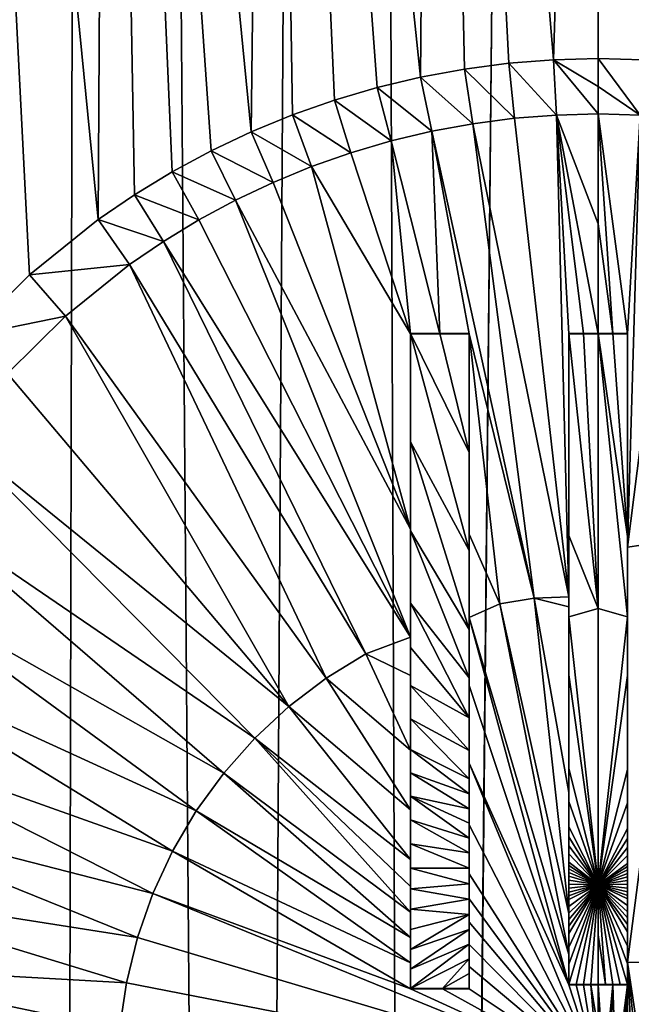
# Model space of a CAD drawing. Header units: metres. Extents: x -24 to 72, y -247 to 22.
# Tile 322 of 573: x -2.96 to 0.17, y -163.87 to -158.83. Entities that reach past the tile are written whole.
import ezdxf

# ---------------------------------------------------------------- set-up
doc = ezdxf.new("R2010")
doc.units = ezdxf.units.M
doc.layers.add('solid_509589_MEDIA_SW0001', color=7, linetype='CONTINUOUS')

msp = doc.modelspace()

# ---------------------------------------------------------------- linework, layer by layer
at = {"layer": 'solid_509589_MEDIA_SW0001'}
for points in [[(-3.724119, -196.808136, 278.305603), (-3.858824, -103.109459, 276.696533), (-2.562704, -103.113213, 276.481201)], [(-2.778035, -196.665543, 278.143921), (-3.724119, -196.808136, 278.305603), (-2.562704, -103.113213, 276.481201)], [(-1.8411, -196.565323, 278.030151), (-2.778035, -196.665543, 278.143921), (-2.562704, -103.113213, 276.481201)], [(-1.8411, -196.565323, 278.030151), (-2.562704, -103.113213, 276.481201), (-1.273931, -103.115448, 276.353119)], [(-0.914482, -196.50621, 277.96283), (-1.8411, -196.565323, 278.030151), (-1.273931, -103.115448, 276.353119)], [(-0.914482, -196.50621, 277.96283), (-1.273931, -103.115448, 276.353119), (0.000003, -103.116188, 276.310883)], [(-0.914482, -196.50621, 277.96283), (0.000003, -103.116188, 276.310883), (0.000003, -103.316154, 276.314362)], [(0.000003, -195.803818, 277.928741), (0.000003, -103.316154, 276.314362), (1.273439, -103.115448, 276.353088)], [(0.000004, -196.487045, 277.940674), (0.000003, -195.803818, 277.928741), (1.273439, -103.115448, 276.353088)], [(0.915195, -196.506195, 277.96286), (0.000004, -196.487045, 277.940674), (1.273439, -103.115448, 276.353088)], [(-0.914482, -196.50621, 277.96283), (0.000003, -103.316154, 276.314362), (0.000003, -195.803818, 277.928741)], [(-0.228214, -159.037186, 308.640717), (0.000294, -151.561646, 308.510223), (-0.845528, -151.598557, 308.51062)], [(-0.228214, -159.037186, 308.640717), (0.000518, -159.031204, 308.640625), (0.000294, -151.561646, 308.510223)], [(0.684456, -159.084671, 308.641205), (0.846246, -151.598541, 308.510376), (0.000294, -151.561646, 308.510223)], [(0.45728, -159.055008, 308.640839), (0.684456, -159.084671, 308.641205), (0.000294, -151.561646, 308.510223)], [(0.22918, -159.037186, 308.640656), (0.45728, -159.055008, 308.640839), (0.000294, -151.561646, 308.510223)], [(0.000518, -159.031204, 308.640625), (0.22918, -159.037186, 308.640656), (0.000294, -151.561646, 308.510223)], [(-0.908461, -159.126022, 308.641968), (-0.845528, -151.598557, 308.51062), (-1.684967, -151.709106, 308.511597)], [(-0.908461, -159.126022, 308.641968), (-0.683531, -159.084671, 308.641418), (-0.845528, -151.598557, 308.51062)], [(-0.456351, -159.055023, 308.640991), (-0.228214, -159.037186, 308.640717), (-0.845528, -151.598557, 308.51062)], [(-0.683531, -159.084671, 308.641418), (-0.456351, -159.055023, 308.640991), (-0.845528, -151.598557, 308.51062)], [(-1.774263, -159.40506, 308.645782), (-1.684967, -151.709106, 308.511597), (-2.511568, -151.892334, 308.513092)], [(-1.774263, -159.40506, 308.645782), (-1.564043, -159.318665, 308.644592), (-1.684967, -151.709106, 308.511597)], [(-1.130481, -159.178879, 308.6427), (-0.908461, -159.126022, 308.641968), (-1.684967, -151.709106, 308.511597)], [(-1.349167, -159.243164, 308.643585), (-1.130481, -159.178879, 308.6427), (-1.684967, -151.709106, 308.511597)], [(-1.564043, -159.318665, 308.644592), (-1.349167, -159.243164, 308.643585), (-1.684967, -151.709106, 308.511597)], [(-2.55862, -159.854279, 308.651978), (-2.511568, -151.892334, 308.513092), (-3.319094, -152.146973, 308.515228)], [(-2.55862, -159.854279, 308.651978), (-2.372191, -159.727158, 308.650208), (-2.511568, -151.892334, 308.513092)], [(-1.979393, -159.502136, 308.647095), (-1.774263, -159.40506, 308.645782), (-2.511568, -151.892334, 308.513092)], [(-2.178966, -159.609665, 308.64856), (-1.979393, -159.502136, 308.647095), (-2.511568, -151.892334, 308.513092)], [(-2.372191, -159.727158, 308.650208), (-2.178966, -159.609665, 308.64856), (-2.511568, -151.892334, 308.513092)], [(-2.90876, -160.13559, 308.655945), (-2.55862, -159.854279, 308.651978), (-3.319094, -152.146973, 308.515228)], [(-3.226244, -160.450577, 308.660461), (-2.90876, -160.13559, 308.655945), (-3.319094, -152.146973, 308.515228)], [(-0.213673, -159.319611, 308.659058), (-0.228214, -159.037186, 308.640717), (-0.456351, -159.055023, 308.640991)], [(0.000518, -159.172836, 308.646423), (0.000518, -159.031204, 308.640625), (-0.228214, -159.037186, 308.640717)], [(0.000519, -159.314041, 308.658936), (0.000518, -159.172836, 308.646423), (-0.228214, -159.037186, 308.640717)], [(-0.213673, -159.319611, 308.659058), (0.000519, -159.314041, 308.658936), (-0.228214, -159.037186, 308.640717)], [(0.214883, -159.319626, 308.658997), (0.22918, -159.037186, 308.640656), (0.000518, -159.031204, 308.640625)], [(0.214883, -159.319626, 308.658997), (0.000518, -159.031204, 308.640625), (0.000518, -159.172836, 308.646423)], [(-0.640492, -159.364044, 308.659698), (-0.683531, -159.084671, 308.641418), (-0.908461, -159.126022, 308.641968)], [(-0.427578, -159.336288, 308.659302), (-0.456351, -159.055023, 308.640991), (-0.683531, -159.084671, 308.641418)], [(-0.640492, -159.364044, 308.659698), (-0.427578, -159.336288, 308.659302), (-0.683531, -159.084671, 308.641418)], [(-0.427578, -159.336288, 308.659302), (-0.213673, -159.319611, 308.659058), (-0.456351, -159.055023, 308.640991)], [(-0.851371, -159.402725, 308.660217), (-0.908461, -159.126022, 308.641968), (-1.130481, -159.178879, 308.6427)], [(-0.851371, -159.402725, 308.660217), (-0.640492, -159.364044, 308.659698), (-0.908461, -159.126022, 308.641968)], [(-1.05964, -159.45224, 308.660889), (-1.130481, -159.178879, 308.6427), (-1.349167, -159.243164, 308.643585)], [(-1.05964, -159.45224, 308.660889), (-0.851371, -159.402725, 308.660217), (-1.130481, -159.178879, 308.6427)], [(0.214883, -159.319626, 308.658997), (0.000518, -159.172836, 308.646423), (0.000519, -159.314041, 308.658936)], [(-1.26469, -159.512436, 308.661713), (-1.349167, -159.243164, 308.643585), (-1.564043, -159.318665, 308.644592)], [(-1.26469, -159.512436, 308.661713), (-1.05964, -159.45224, 308.660889), (-1.349167, -159.243164, 308.643585)], [(-1.466086, -159.583084, 308.662659), (-1.564043, -159.318665, 308.644592), (-1.774263, -159.40506, 308.645782)], [(-1.466086, -159.583084, 308.662659), (-1.26469, -159.512436, 308.661713), (-1.564043, -159.318665, 308.644592)], [(-0.149466, -161.781631, 308.862366), (-0.427578, -159.336288, 308.659302), (-0.640492, -159.364044, 308.659698)], [(-0.149466, -161.781631, 308.862366), (-0.213673, -159.319611, 308.659058), (-0.427578, -159.336288, 308.659302)], [(0.000525, -159.875854, 308.718262), (0.000519, -159.314041, 308.658936), (-0.213673, -159.319611, 308.659058)], [(0.000525, -159.875854, 308.718262), (-0.213673, -159.319611, 308.659058), (0.000529, -160.438431, 308.769989)], [(-0.074479, -160.438431, 308.769928), (0.000529, -160.438431, 308.769989), (-0.213673, -159.319611, 308.659058)], [(-0.149471, -160.438431, 308.769745), (-0.074479, -160.438431, 308.769928), (-0.213673, -159.319611, 308.659058)], [(-0.149466, -161.781631, 308.862366), (-0.149471, -160.438431, 308.769745), (-0.213673, -159.319611, 308.659058)], [(0.150529, -160.438431, 308.769714), (0.214883, -159.319626, 308.658997), (0.000519, -159.314041, 308.658936)], [(0.075533, -160.438431, 308.769928), (0.150529, -160.438431, 308.769714), (0.000519, -159.314041, 308.658936)], [(0.000525, -159.875854, 308.718262), (0.075533, -160.438431, 308.769928), (0.000519, -159.314041, 308.658936)], [(0.150529, -160.438431, 308.769714), (0.150534, -161.528992, 308.848267), (0.214883, -159.319626, 308.658997)], [(0.150534, -161.528992, 308.848267), (0.428999, -159.336334, 308.65918), (0.214883, -159.319626, 308.658997)], [(0.429945, -161.488388, 308.843811), (0.428999, -159.336334, 308.65918), (0.150534, -161.528992, 308.848267)], [(-0.327725, -161.788361, 308.861725), (-0.640492, -159.364044, 308.659698), (-0.851371, -159.402725, 308.660217)], [(-0.327725, -161.788361, 308.861725), (-0.149466, -161.781631, 308.862366), (-0.640492, -159.364044, 308.659698)], [(-1.663178, -159.663971, 308.663757), (-1.774263, -159.40506, 308.645782), (-1.979393, -159.502136, 308.647095)], [(-1.663178, -159.663971, 308.663757), (-1.466086, -159.583084, 308.662659), (-1.774263, -159.40506, 308.645782)], [(-0.809671, -160.438553, 308.762268), (-0.851371, -159.402725, 308.660217), (-1.05964, -159.45224, 308.660889)], [(-0.659472, -160.438507, 308.764893), (-0.327725, -161.788361, 308.861725), (-0.851371, -159.402725, 308.660217)], [(-0.809671, -160.438553, 308.762268), (-0.659472, -160.438507, 308.764893), (-0.851371, -159.402725, 308.660217)], [(-0.959473, -160.438614, 308.759094), (-1.05964, -159.45224, 308.660889), (-1.26469, -159.512436, 308.661713)], [(-0.959473, -160.438614, 308.759094), (-0.809671, -160.438553, 308.762268), (-1.05964, -159.45224, 308.660889)], [(-1.855361, -159.754807, 308.665009), (-1.979393, -159.502136, 308.647095), (-2.178966, -159.609665, 308.64856)], [(-1.855361, -159.754807, 308.665009), (-1.663178, -159.663971, 308.663757), (-1.979393, -159.502136, 308.647095)], [(-0.959473, -160.438614, 308.759094), (-1.26469, -159.512436, 308.661713), (-1.466086, -159.583084, 308.662659)], [(-0.959468, -161.435837, 308.832031), (-1.466086, -159.583084, 308.662659), (-1.663178, -159.663971, 308.663757)], [(-0.959468, -161.435837, 308.832031), (-0.959473, -160.438614, 308.759094), (-1.466086, -159.583084, 308.662659)], [(-2.042246, -159.855377, 308.666382), (-2.178966, -159.609665, 308.64856), (-2.372191, -159.727158, 308.650208)], [(-2.042246, -159.855377, 308.666382), (-1.855361, -159.754807, 308.665009), (-2.178966, -159.609665, 308.64856)], [(-0.959468, -161.435837, 308.832031), (-1.663178, -159.663971, 308.663757), (-1.855361, -159.754807, 308.665009)], [(-2.223205, -159.965271, 308.667908), (-2.372191, -159.727158, 308.650208), (-2.55862, -159.854279, 308.651978)], [(-2.223205, -159.965271, 308.667908), (-2.042246, -159.855377, 308.666382), (-2.372191, -159.727158, 308.650208)], [(-0.959467, -161.988342, 308.862152), (-1.855361, -159.754807, 308.665009), (-2.042246, -159.855377, 308.666382)], [(-0.959467, -161.988342, 308.862152), (-0.959468, -161.435837, 308.832031), (-1.855361, -159.754807, 308.665009)], [(-2.39765, -160.084076, 308.669556), (-2.55862, -159.854279, 308.651978), (-2.90876, -160.13559, 308.655945)], [(-2.39765, -160.084076, 308.669556), (-2.223205, -159.965271, 308.667908), (-2.55862, -159.854279, 308.651978)], [(-0.959467, -161.988342, 308.862152), (-2.042246, -159.855377, 308.666382), (-2.223205, -159.965271, 308.667908)], [(0.000525, -159.875854, 308.718262), (0.000529, -160.438431, 308.769989), (0.075533, -160.438431, 308.769928)], [(-1.189189, -162.073227, 308.860229), (-2.223205, -159.965271, 308.667908), (-2.39765, -160.084076, 308.669556)], [(-1.189189, -162.073227, 308.860229), (-0.959467, -161.988342, 308.862152), (-2.223205, -159.965271, 308.667908)], [(-2.72529, -160.34697, 308.673248), (-2.39765, -160.084076, 308.669556), (-2.90876, -160.13559, 308.655945)], [(-1.392196, -162.198639, 308.859528), (-2.39765, -160.084076, 308.669556), (-2.72529, -160.34697, 308.673248)], [(-1.392196, -162.198639, 308.859528), (-1.189189, -162.073227, 308.860229), (-2.39765, -160.084076, 308.669556)], [(-2.72529, -160.34697, 308.673248), (-2.90876, -160.13559, 308.655945), (-3.226244, -160.450577, 308.660461)], [(-3.022101, -160.641083, 308.67749), (-2.72529, -160.34697, 308.673248), (-3.226244, -160.450577, 308.660461)], [(-1.582095, -162.34314, 308.858734), (-2.72529, -160.34697, 308.673248), (-3.022101, -160.641083, 308.67749)], [(-1.582095, -162.34314, 308.858734), (-1.392196, -162.198639, 308.859528), (-2.72529, -160.34697, 308.673248)], [(-0.809644, -160.436813, 308.862488), (-0.809671, -160.438553, 308.762268), (-0.959473, -160.438614, 308.759094)], [(-0.809644, -160.436813, 308.862488), (-0.959473, -160.438614, 308.759094), (-0.959457, -160.436859, 308.859344)], [(-0.959457, -160.436859, 308.859344), (-0.959473, -160.438614, 308.759094), (-0.959468, -161.435837, 308.832031)], [(-0.959457, -160.436859, 308.859344), (-0.959468, -161.435837, 308.832031), (-0.959454, -160.989853, 308.902649)], [(-0.659453, -161.045105, 308.912354), (-0.809644, -160.436813, 308.862488), (-0.959457, -160.436859, 308.859344)], [(-0.659451, -161.545517, 308.94455), (-0.959457, -160.436859, 308.859344), (-0.959454, -160.989853, 308.902649)], [(-0.659451, -161.545517, 308.94455), (-0.659453, -161.045105, 308.912354), (-0.959457, -160.436859, 308.859344)], [(-0.659456, -160.436768, 308.865112), (-0.659472, -160.438507, 308.764893), (-0.809671, -160.438553, 308.762268)], [(-0.659456, -160.436768, 308.865112), (-0.809671, -160.438553, 308.762268), (-0.809644, -160.436813, 308.862488)], [(-0.659453, -161.045105, 308.912354), (-0.659456, -160.436768, 308.865112), (-0.809644, -160.436813, 308.862488)], [(-0.659453, -161.045105, 308.912354), (-0.659472, -160.438507, 308.764893), (-0.659456, -160.436768, 308.865112)], [(-0.659472, -160.438507, 308.764893), (-0.502906, -161.818436, 308.861572), (-0.327725, -161.788361, 308.861725)], [(-0.659472, -160.438507, 308.764893), (-0.659467, -161.462799, 308.839447), (-0.502906, -161.818436, 308.861572)], [(-0.659453, -161.045105, 308.912354), (-0.659467, -161.462799, 308.839447), (-0.659472, -160.438507, 308.764893)], [(-0.074469, -160.436676, 308.870148), (-0.074479, -160.438431, 308.769928), (-0.149471, -160.438431, 308.769745)], [(-0.149456, -160.436676, 308.869965), (-0.149471, -160.438431, 308.769745), (-0.149466, -161.781631, 308.862366)], [(-0.074469, -160.436676, 308.870148), (-0.149471, -160.438431, 308.769745), (-0.149456, -160.436676, 308.869965)], [(-0.149456, -160.436676, 308.869965), (-0.149466, -161.781631, 308.862366), (-0.149451, -161.469345, 308.944885)], [(-0.149456, -160.436676, 308.869965), (-0.149451, -161.469345, 308.944885), (0.00055, -161.842422, 308.965912)], [(-0.074469, -160.436676, 308.870148), (-0.149456, -160.436676, 308.869965), (0.00055, -161.842422, 308.965912)], [(0.000544, -160.436676, 308.870209), (0.000529, -160.438431, 308.769989), (-0.074479, -160.438431, 308.769928)], [(0.000544, -160.436676, 308.870209), (-0.074479, -160.438431, 308.769928), (-0.074469, -160.436676, 308.870148)], [(0.000544, -160.436676, 308.870209), (-0.074469, -160.436676, 308.870148), (0.00055, -161.842422, 308.965912)], [(0.075558, -160.436676, 308.870117), (0.075533, -160.438431, 308.769928), (0.000529, -160.438431, 308.769989)], [(0.075558, -160.436676, 308.870117), (0.000529, -160.438431, 308.769989), (0.000544, -160.436676, 308.870209)], [(0.15055, -161.884277, 308.967743), (0.000544, -160.436676, 308.870209), (0.00055, -161.842422, 308.965912)], [(0.150549, -161.473755, 308.945099), (0.075558, -160.436676, 308.870117), (0.000544, -160.436676, 308.870209)], [(0.150549, -161.473755, 308.945099), (0.000544, -160.436676, 308.870209), (0.15055, -161.884277, 308.967743)], [(0.075558, -160.436676, 308.870117), (0.150544, -160.436691, 308.869904), (0.075533, -160.438431, 308.769928)], [(0.150544, -160.436691, 308.869904), (0.150529, -160.438431, 308.769714), (0.075533, -160.438431, 308.769928)], [(0.150549, -161.473755, 308.945099), (0.150544, -160.436691, 308.869904), (0.075558, -160.436676, 308.870117)], [(0.150549, -161.473755, 308.945099), (0.150529, -160.438431, 308.769714), (0.150544, -160.436691, 308.869904)], [(0.150549, -161.473755, 308.945099), (0.150534, -161.528992, 308.848267), (0.150529, -160.438431, 308.769714)], [(-1.582095, -162.34314, 308.858734), (-3.022101, -160.641083, 308.67749), (-3.28504, -160.962799, 308.68222)], [(-1.757099, -162.505356, 308.857819), (-3.28504, -160.962799, 308.68222), (-3.511764, -161.308746, 308.687439)], [(-1.757099, -162.505356, 308.857819), (-1.582095, -162.34314, 308.858734), (-3.28504, -160.962799, 308.68222)], [(-0.959454, -160.989853, 308.902649), (-0.959468, -161.435837, 308.832031), (-0.959452, -161.445084, 308.9328)], [(-0.659451, -161.949463, 308.966156), (-0.959454, -160.989853, 308.902649), (-0.959452, -161.445084, 308.9328)], [(-0.659451, -161.949463, 308.966156), (-0.659451, -161.545517, 308.94455), (-0.959454, -160.989853, 308.902649)], [(-0.659451, -161.545517, 308.94455), (-0.659467, -161.462799, 308.839447), (-0.659453, -161.045105, 308.912354)], [(-1.91556, -162.683762, 308.856842), (-3.511764, -161.308746, 308.687439), (-3.699926, -161.674637, 308.693085)], [(-1.91556, -162.683762, 308.856842), (-1.757099, -162.505356, 308.857819), (-3.511764, -161.308746, 308.687439)], [(-0.959452, -161.445084, 308.9328), (-0.959468, -161.435837, 308.832031), (-0.959467, -161.988342, 308.862152)], [(-0.959452, -161.445084, 308.9328), (-0.959467, -161.988342, 308.862152), (-0.959452, -161.81395, 308.953583)], [(-0.65945, -162.196106, 308.977417), (-0.959452, -161.445084, 308.9328), (-0.959452, -161.81395, 308.953583)], [(-0.65945, -162.196106, 308.977417), (-0.659451, -161.949463, 308.966156), (-0.959452, -161.445084, 308.9328)], [(-0.659467, -161.462799, 308.839447), (-0.659466, -161.887772, 308.862976), (-0.502906, -161.818436, 308.861572)], [(-0.659451, -161.545517, 308.94455), (-0.659466, -161.887772, 308.862976), (-0.659467, -161.462799, 308.839447)], [(-0.149451, -161.469345, 308.944885), (-0.149466, -161.781631, 308.862366), (-0.149465, -161.83313, 308.865051)], [(-0.149451, -161.469345, 308.944885), (-0.149465, -161.83313, 308.865051), (-0.14945, -161.884079, 308.967773)], [(-0.149451, -161.469345, 308.944885), (-0.14945, -161.884079, 308.967773), (0.00055, -161.842422, 308.965912)], [(0.429945, -161.488388, 308.843811), (0.150531, -163.650513, 308.91925), (0.32646, -163.653549, 308.918121)], [(0.429945, -161.488388, 308.843811), (0.150534, -161.528992, 308.848267), (0.150531, -163.650513, 308.91925)], [(0.150549, -161.473755, 308.945099), (0.15055, -161.884277, 308.967743), (0.150534, -161.528992, 308.848267)], [(-0.659451, -161.949463, 308.966156), (-0.659466, -161.887772, 308.862976), (-0.659451, -161.545517, 308.94455)], [(0.150534, -161.528992, 308.848267), (0.150535, -162.314972, 308.887085), (0.150531, -163.650513, 308.91925)], [(0.15055, -162.185242, 308.981781), (0.150535, -162.314972, 308.887085), (0.150534, -161.528992, 308.848267)], [(0.15055, -161.884277, 308.967743), (0.15055, -162.185242, 308.981781), (0.150534, -161.528992, 308.848267)], [(-2.055987, -162.876678, 308.855743), (-3.699926, -161.674637, 308.693085), (-3.847937, -162.056793, 308.699158)], [(-2.055987, -162.876678, 308.855743), (-1.91556, -162.683762, 308.856842), (-3.699926, -161.674637, 308.693085)], [(-0.149468, -163.400925, 308.916412), (-0.327725, -161.788361, 308.861725), (-0.502906, -161.818436, 308.861572)], [(-0.149465, -161.83313, 308.865051), (-0.149466, -161.781631, 308.862366), (-0.327725, -161.788361, 308.861725)], [(-0.149466, -162.78331, 308.903229), (-0.149465, -161.83313, 308.865051), (-0.327725, -161.788361, 308.861725)], [(-0.149468, -163.400925, 308.916412), (-0.149466, -162.78331, 308.903229), (-0.327725, -161.788361, 308.861725)], [(-0.959452, -161.81395, 308.953583), (-0.959467, -161.988342, 308.862152), (-0.959451, -162.041473, 308.964783)], [(-0.65945, -162.400177, 308.985657), (-0.959452, -161.81395, 308.953583), (-0.959451, -162.041473, 308.964783)], [(-0.65945, -162.400177, 308.985657), (-0.65945, -162.196106, 308.977417), (-0.959452, -161.81395, 308.953583)], [(-0.149469, -163.610031, 308.918823), (-0.502906, -161.818436, 308.861572), (-0.659466, -161.887772, 308.862976)], [(-0.149469, -163.610031, 308.918823), (-0.149468, -163.400925, 308.916412), (-0.502906, -161.818436, 308.861572)], [(-0.14945, -161.884079, 308.967773), (-0.149465, -161.83313, 308.865051), (-0.149466, -162.78331, 308.903229)], [(0.000548, -163.254593, 309.014374), (0.00055, -161.842422, 308.965912), (-0.14945, -161.884079, 308.967773)], [(0.15055, -161.884277, 308.967743), (0.00055, -161.842422, 308.965912), (0.000548, -163.254593, 309.014374)], [(-0.14947, -163.766312, 308.919952), (-0.149469, -163.610031, 308.918823), (-0.659466, -161.887772, 308.862976)], [(-0.659466, -162.236359, 308.879028), (-0.14947, -163.766312, 308.919952), (-0.659466, -161.887772, 308.862976)], [(-0.65945, -162.196106, 308.977417), (-0.659466, -162.236359, 308.879028), (-0.659466, -161.887772, 308.862976)], [(-0.65945, -162.196106, 308.977417), (-0.659466, -161.887772, 308.862976), (-0.659451, -161.949463, 308.966156)], [(-0.14945, -161.884079, 308.967773), (-0.149466, -162.78331, 308.903229), (-0.14945, -162.180679, 308.981628)], [(0.000548, -163.254593, 309.014374), (-0.14945, -161.884079, 308.967773), (-0.14945, -162.180679, 308.981628)], [(0.15055, -161.884277, 308.967743), (0.000548, -163.254593, 309.014374), (0.15055, -162.185242, 308.981781)], [(-0.959467, -162.183609, 308.871002), (-0.959467, -161.988342, 308.862152), (-1.189189, -162.073227, 308.860229)], [(-0.959451, -162.041473, 308.964783), (-0.959467, -161.988342, 308.862152), (-0.959467, -162.183609, 308.871002)], [(-2.177058, -163.082306, 308.854584), (-3.847937, -162.056793, 308.699158), (-3.954535, -162.450943, 308.705597)], [(-2.177058, -163.082306, 308.854584), (-2.055987, -162.876678, 308.855743), (-3.847937, -162.056793, 308.699158)], [(-0.959451, -162.041473, 308.964783), (-0.959467, -162.183609, 308.871002), (-0.959451, -162.234955, 308.973328)], [(-0.65945, -162.400177, 308.985657), (-0.959451, -162.041473, 308.964783), (-0.959451, -162.234955, 308.973328)], [(-0.959467, -162.56543, 308.885742), (-1.189189, -162.073227, 308.860229), (-1.392196, -162.198639, 308.859528)], [(-0.959467, -162.56543, 308.885742), (-0.959467, -162.183609, 308.871002), (-1.189189, -162.073227, 308.860229)], [(-0.959468, -162.871674, 308.89505), (-1.392196, -162.198639, 308.859528), (-1.582095, -162.34314, 308.858734)], [(-0.959468, -162.871674, 308.89505), (-0.959467, -162.56543, 308.885742), (-1.392196, -162.198639, 308.859528)], [(-0.959451, -162.234955, 308.973328), (-0.959467, -162.183609, 308.871002), (-0.959467, -162.56543, 308.885742)], [(-0.65945, -162.400177, 308.985657), (-0.659466, -162.236359, 308.879028), (-0.65945, -162.196106, 308.977417)], [(-0.14945, -162.180679, 308.981628), (-0.149466, -162.78331, 308.903229), (-0.14945, -162.659119, 308.999512)], [(0.000548, -163.254593, 309.014374), (-0.14945, -162.180679, 308.981628), (-0.14945, -162.659119, 308.999512)], [(0.15055, -162.185242, 308.981781), (0.000548, -163.254593, 309.014374), (0.15055, -162.664352, 308.999634)], [(0.15055, -162.185242, 308.981781), (0.15055, -162.664352, 308.999634), (0.150535, -162.314972, 308.887085)], [(-0.959451, -162.234955, 308.973328), (-0.959467, -162.56543, 308.885742), (-0.959451, -162.405151, 308.980072)], [(-0.659451, -162.568512, 308.991699), (-0.959451, -162.234955, 308.973328), (-0.959451, -162.405151, 308.980072)], [(-0.659451, -162.568512, 308.991699), (-0.65945, -162.400177, 308.985657), (-0.959451, -162.234955, 308.973328)], [(-0.659466, -162.236359, 308.879028), (-0.659466, -162.632645, 308.893738), (-0.14947, -163.766312, 308.919952)], [(-0.659451, -162.568512, 308.991699), (-0.659466, -162.632645, 308.893738), (-0.659466, -162.236359, 308.879028)], [(-0.659451, -162.568512, 308.991699), (-0.659466, -162.236359, 308.879028), (-0.65945, -162.400177, 308.985657)], [(-0.959468, -163.125259, 308.901031), (-1.582095, -162.34314, 308.858734), (-1.757099, -162.505356, 308.857819)], [(-0.959468, -163.125259, 308.901031), (-0.959468, -162.871674, 308.89505), (-1.582095, -162.34314, 308.858734)], [(0.150547, -163.568817, 309.018402), (0.150531, -163.650513, 308.91925), (0.150535, -162.314972, 308.887085)], [(0.150547, -163.495377, 309.017609), (0.150547, -163.568817, 309.018402), (0.150535, -162.314972, 308.887085)], [(0.150548, -163.457947, 309.017151), (0.150547, -163.495377, 309.017609), (0.150535, -162.314972, 308.887085)], [(0.150548, -163.423981, 309.016693), (0.150548, -163.457947, 309.017151), (0.150535, -162.314972, 308.887085)], [(0.150548, -163.391754, 309.016266), (0.150548, -163.423981, 309.016693), (0.150535, -162.314972, 308.887085)], [(0.150548, -163.359543, 309.015778), (0.150548, -163.391754, 309.016266), (0.150535, -162.314972, 308.887085)], [(0.150548, -163.325882, 309.015259), (0.150548, -163.359543, 309.015778), (0.150535, -162.314972, 308.887085)], [(0.150548, -163.308212, 309.014984), (0.150548, -163.325882, 309.015259), (0.150535, -162.314972, 308.887085)], [(0.150548, -163.289917, 309.014679), (0.150548, -163.308212, 309.014984), (0.150535, -162.314972, 308.887085)], [(0.150548, -163.270935, 309.014374), (0.150548, -163.289917, 309.014679), (0.150535, -162.314972, 308.887085)], [(0.150548, -163.251892, 309.014038), (0.150548, -163.270935, 309.014374), (0.150535, -162.314972, 308.887085)], [(0.150548, -163.232834, 309.013702), (0.150548, -163.251892, 309.014038), (0.150535, -162.314972, 308.887085)], [(0.150549, -163.214111, 309.013367), (0.150548, -163.232834, 309.013702), (0.150535, -162.314972, 308.887085)], [(0.150549, -163.195969, 309.013031), (0.150549, -163.214111, 309.013367), (0.150535, -162.314972, 308.887085)], [(0.150549, -163.178345, 309.012695), (0.150549, -163.195969, 309.013031), (0.150535, -162.314972, 308.887085)], [(0.150549, -163.161438, 309.01236), (0.150549, -163.178345, 309.012695), (0.150535, -162.314972, 308.887085)], [(0.150549, -163.145035, 309.012024), (0.150549, -163.161438, 309.01236), (0.150535, -162.314972, 308.887085)], [(0.150549, -163.104904, 309.0112), (0.150549, -163.145035, 309.012024), (0.150535, -162.314972, 308.887085)], [(0.150549, -163.063705, 309.010315), (0.150549, -163.104904, 309.0112), (0.150535, -162.314972, 308.887085)], [(0.150549, -163.018265, 309.009308), (0.150549, -163.063705, 309.010315), (0.150535, -162.314972, 308.887085)], [(0.150549, -162.96579, 309.008057), (0.150549, -163.018265, 309.009308), (0.150535, -162.314972, 308.887085)], [(0.15055, -162.834656, 309.004639), (0.150549, -162.96579, 309.008057), (0.150535, -162.314972, 308.887085)], [(0.15055, -162.664352, 308.999634), (0.15055, -162.834656, 309.004639), (0.150535, -162.314972, 308.887085)], [(-0.959451, -162.405151, 308.980072), (-0.959467, -162.56543, 308.885742), (-0.959451, -162.561935, 308.985718)], [(-0.659451, -162.71312, 308.996338), (-0.959451, -162.405151, 308.980072), (-0.959451, -162.561935, 308.985718)], [(-0.659451, -162.71312, 308.996338), (-0.659451, -162.568512, 308.991699), (-0.959451, -162.405151, 308.980072)], [(-2.277634, -163.298691, 308.853363), (-3.954535, -162.450943, 308.705597), (-4.018822, -162.85321, 308.712341)], [(-2.277634, -163.298691, 308.853363), (-2.177058, -163.082306, 308.854584), (-3.954535, -162.450943, 308.705597)], [(-0.959469, -163.394836, 308.905701), (-1.757099, -162.505356, 308.857819), (-1.91556, -162.683762, 308.856842)], [(-0.959469, -163.26297, 308.903625), (-0.959468, -163.125259, 308.901031), (-1.757099, -162.505356, 308.857819)], [(-0.959469, -163.394836, 308.905701), (-0.959469, -163.26297, 308.903625), (-1.757099, -162.505356, 308.857819)], [(-0.959452, -162.682449, 308.989624), (-0.959467, -162.56543, 308.885742), (-0.959468, -162.871674, 308.89505)], [(-0.959451, -162.561935, 308.985718), (-0.959467, -162.56543, 308.885742), (-0.959452, -162.682449, 308.989624)], [(-0.659451, -162.790176, 308.998596), (-0.959451, -162.561935, 308.985718), (-0.959452, -162.682449, 308.989624)], [(-0.659451, -162.790176, 308.998596), (-0.659451, -162.71312, 308.996338), (-0.959451, -162.561935, 308.985718)], [(-0.659451, -162.71312, 308.996338), (-0.659466, -162.632645, 308.893738), (-0.659451, -162.568512, 308.991699)], [(-0.659466, -162.632645, 308.893738), (-0.659467, -162.948044, 308.902771), (0.000528, -164.226379, 308.920074)], [(-0.659451, -162.939896, 309.002594), (-0.659467, -162.948044, 308.902771), (-0.659466, -162.632645, 308.893738)], [(-0.659466, -162.632645, 308.893738), (0.000528, -164.226379, 308.920074), (-0.14947, -163.766312, 308.919952)], [(-0.659451, -162.790176, 308.998596), (-0.659466, -162.632645, 308.893738), (-0.659451, -162.71312, 308.996338)], [(-0.659451, -162.865311, 309.000671), (-0.659466, -162.632645, 308.893738), (-0.659451, -162.790176, 308.998596)], [(-0.659451, -162.939896, 309.002594), (-0.659466, -162.632645, 308.893738), (-0.659451, -162.865311, 309.000671)], [(-0.14945, -162.659119, 308.999512), (-0.149466, -162.78331, 308.903229), (-0.14945, -162.828339, 309.004517)], [(0.000548, -163.254593, 309.014374), (-0.14945, -162.659119, 308.999512), (-0.14945, -162.828339, 309.004517)], [(0.15055, -162.664352, 308.999634), (0.000548, -163.254593, 309.014374), (0.15055, -162.834656, 309.004639)], [(-0.95947, -163.52417, 308.907349), (-1.91556, -162.683762, 308.856842), (-2.055987, -162.876678, 308.855743)], [(-0.95947, -163.52417, 308.907349), (-0.959469, -163.394836, 308.905701), (-1.91556, -162.683762, 308.856842)], [(-0.959452, -162.682449, 308.989624), (-0.959468, -162.871674, 308.89505), (-0.959452, -162.801712, 308.993164)], [(-0.659451, -162.865311, 309.000671), (-0.959452, -162.682449, 308.989624), (-0.959452, -162.801712, 308.993164)], [(-0.659451, -162.865311, 309.000671), (-0.659451, -162.790176, 308.998596), (-0.959452, -162.682449, 308.989624)], [(-0.959452, -162.801712, 308.993164), (-0.959468, -162.871674, 308.89505), (-0.959452, -162.921906, 308.996399)], [(-0.659452, -163.015137, 309.004425), (-0.959452, -162.801712, 308.993164), (-0.959452, -162.921906, 308.996399)], [(-0.659451, -162.939896, 309.002594), (-0.659451, -162.865311, 309.000671), (-0.959452, -162.801712, 308.993164)], [(-0.659452, -163.015137, 309.004425), (-0.659451, -162.939896, 309.002594), (-0.959452, -162.801712, 308.993164)], [(-0.14945, -162.828339, 309.004517), (-0.149466, -162.78331, 308.903229), (-0.149468, -163.400925, 308.916412)], [(-2.356769, -163.523804, 308.852081), (-4.018822, -162.85321, 308.712341), (-4.040341, -163.259521, 308.71936)], [(-2.356769, -163.523804, 308.852081), (-2.277634, -163.298691, 308.853363), (-4.018822, -162.85321, 308.712341)], [(-0.14945, -162.828339, 309.004517), (-0.149468, -163.400925, 308.916412), (-0.149451, -162.958069, 309.007904)], [(0.000548, -163.254593, 309.014374), (-0.14945, -162.828339, 309.004517), (-0.149451, -162.958069, 309.007904)], [(0.15055, -162.834656, 309.004639), (0.000548, -163.254593, 309.014374), (0.150549, -162.96579, 309.008057)], [(-0.959471, -163.653854, 308.908569), (-2.055987, -162.876678, 308.855743), (-2.177058, -163.082306, 308.854584)], [(-0.959471, -163.653854, 308.908569), (-0.95947, -163.52417, 308.907349), (-2.055987, -162.876678, 308.855743)], [(-0.959452, -162.921906, 308.996399), (-0.959468, -162.871674, 308.89505), (-0.959468, -163.125259, 308.901031)], [(-0.959452, -162.921906, 308.996399), (-0.959468, -163.125259, 308.901031), (-0.959453, -163.044373, 308.999329)], [(-0.659452, -163.091705, 309.006134), (-0.959452, -162.921906, 308.996399), (-0.959453, -163.044373, 308.999329)], [(-0.659452, -163.091705, 309.006134), (-0.659452, -163.015137, 309.004425), (-0.959452, -162.921906, 308.996399)], [(-0.659467, -162.948044, 308.902771), (-0.659468, -163.197998, 308.908234), (0.000528, -164.226379, 308.920074)], [(-0.659452, -163.169708, 309.007721), (-0.659468, -163.197998, 308.908234), (-0.659467, -162.948044, 308.902771)], [(-0.659452, -163.015137, 309.004425), (-0.659467, -162.948044, 308.902771), (-0.659451, -162.939896, 309.002594)], [(-0.659452, -163.091705, 309.006134), (-0.659467, -162.948044, 308.902771), (-0.659452, -163.015137, 309.004425)], [(-0.659452, -163.169708, 309.007721), (-0.659467, -162.948044, 308.902771), (-0.659452, -163.091705, 309.006134)], [(-0.149451, -162.958069, 309.007904), (-0.149468, -163.400925, 308.916412), (-0.149451, -163.009872, 309.009155)], [(0.000548, -163.254593, 309.014374), (-0.149451, -162.958069, 309.007904), (-0.149451, -163.009872, 309.009155)], [(0.150549, -162.96579, 309.008057), (0.000548, -163.254593, 309.014374), (0.150549, -163.018265, 309.009308)], [(-0.149451, -163.009872, 309.009155), (-0.149468, -163.400925, 308.916412), (-0.149451, -163.055084, 309.010162)], [(0.000548, -163.254593, 309.014374), (-0.149451, -163.009872, 309.009155), (-0.149451, -163.055084, 309.010162)], [(0.150549, -163.018265, 309.009308), (0.000548, -163.254593, 309.014374), (0.150549, -163.063705, 309.010315)], [(-0.959453, -163.044373, 308.999329), (-0.959468, -163.125259, 308.901031), (-0.959453, -163.169266, 309.001953)], [(-0.659452, -163.169708, 309.007721), (-0.959453, -163.044373, 308.999329), (-0.959453, -163.169266, 309.001953)], [(-0.659452, -163.169708, 309.007721), (-0.659452, -163.091705, 309.006134), (-0.959453, -163.044373, 308.999329)], [(-0.149451, -163.055084, 309.010162), (-0.149468, -163.400925, 308.916412), (-0.149451, -163.096802, 309.011078)], [(0.000548, -163.254593, 309.014374), (-0.149451, -163.055084, 309.010162), (-0.149451, -163.096802, 309.011078)], [(0.150549, -163.063705, 309.010315), (0.000548, -163.254593, 309.014374), (0.150549, -163.104904, 309.0112)], [(-0.959471, -163.786499, 308.909424), (-2.177058, -163.082306, 308.854584), (-2.277634, -163.298691, 308.853363)], [(-0.959471, -163.786499, 308.909424), (-0.959471, -163.653854, 308.908569), (-2.177058, -163.082306, 308.854584)], [(-0.149451, -163.096802, 309.011078), (-0.149468, -163.400925, 308.916412), (-0.149451, -163.138123, 309.011932)], [(0.000548, -163.254593, 309.014374), (-0.149451, -163.096802, 309.011078), (-0.149451, -163.138123, 309.011932)], [(0.150549, -163.104904, 309.0112), (0.000548, -163.254593, 309.014374), (0.150549, -163.145035, 309.012024)], [(-0.959453, -163.169266, 309.001953), (-0.959468, -163.125259, 308.901031), (-0.959469, -163.26297, 308.903625)], [(-0.959453, -163.169266, 309.001953), (-0.959469, -163.26297, 308.903625), (-0.959453, -163.274429, 309.003876)], [(-0.659452, -163.248718, 309.009186), (-0.959453, -163.169266, 309.001953), (-0.959453, -163.274429, 309.003876)], [(-0.659452, -163.248718, 309.009186), (-0.659452, -163.169708, 309.007721), (-0.959453, -163.169266, 309.001953)], [(-0.659452, -163.248718, 309.009186), (-0.659468, -163.197998, 308.908234), (-0.659452, -163.169708, 309.007721)], [(-0.149451, -163.138123, 309.011932), (-0.149468, -163.400925, 308.916412), (-0.149451, -163.155197, 309.012268)], [(-0.149451, -163.155197, 309.012268), (-0.149468, -163.400925, 308.916412), (-0.149451, -163.173019, 309.012634)], [(0.000548, -163.254593, 309.014374), (-0.149451, -163.138123, 309.011932), (-0.149451, -163.155197, 309.012268)], [(0.000548, -163.254593, 309.014374), (-0.149451, -163.155197, 309.012268), (-0.149451, -163.173019, 309.012634)], [(0.150549, -163.145035, 309.012024), (0.000548, -163.254593, 309.014374), (0.150549, -163.161438, 309.01236)], [(0.150549, -163.161438, 309.01236), (0.000548, -163.254593, 309.014374), (0.150549, -163.178345, 309.012695)], [(-0.659468, -163.197998, 308.908234), (-0.659468, -163.326447, 308.910461), (0.000528, -164.226379, 308.920074)], [(-0.659452, -163.248718, 309.009186), (-0.659468, -163.326447, 308.910461), (-0.659468, -163.197998, 308.908234)], [(-0.149451, -163.173019, 309.012634), (-0.149468, -163.400925, 308.916412), (-0.149451, -163.191483, 309.01297)], [(-0.149451, -163.191483, 309.01297), (-0.149468, -163.400925, 308.916412), (-0.149451, -163.210739, 309.013336)], [(-0.149451, -163.210739, 309.013336), (-0.149468, -163.400925, 308.916412), (-0.149452, -163.230713, 309.013702)], [(0.000548, -163.254593, 309.014374), (-0.149451, -163.210739, 309.013336), (-0.149452, -163.230713, 309.013702)], [(0.000548, -163.254593, 309.014374), (-0.149451, -163.173019, 309.012634), (-0.149451, -163.191483, 309.01297)], [(0.000548, -163.254593, 309.014374), (-0.149451, -163.191483, 309.01297), (-0.149451, -163.210739, 309.013336)], [(0.150549, -163.178345, 309.012695), (0.000548, -163.254593, 309.014374), (0.150549, -163.195969, 309.013031)], [(0.150549, -163.195969, 309.013031), (0.000548, -163.254593, 309.014374), (0.150549, -163.214111, 309.013367)], [(0.150549, -163.214111, 309.013367), (0.000548, -163.254593, 309.014374), (0.150548, -163.232834, 309.013702)], [(-2.413717, -163.755539, 308.850739), (-4.040341, -163.259521, 308.71936), (-4.018855, -163.665848, 308.726532)], [(-2.413717, -163.755539, 308.850739), (-2.356769, -163.523804, 308.852081), (-4.040341, -163.259521, 308.71936)], [(-0.959453, -163.274429, 309.003876), (-0.959469, -163.26297, 308.903625), (-0.959469, -163.394836, 308.905701)], [(-0.659453, -163.327866, 309.010498), (-0.659452, -163.248718, 309.009186), (-0.959453, -163.274429, 309.003876)], [(-0.659453, -163.327866, 309.010498), (-0.659468, -163.326447, 308.910461), (-0.659452, -163.248718, 309.009186)], [(-0.149452, -163.230713, 309.013702), (-0.149468, -163.400925, 308.916412), (-0.149452, -163.250961, 309.014069)], [(-0.149452, -163.250961, 309.014069), (-0.149468, -163.400925, 308.916412), (-0.149452, -163.271591, 309.014435)], [(0.000548, -163.254593, 309.014374), (-0.149454, -163.764572, 309.019928), (-0.112172, -163.764572, 309.02005)], [(0.000548, -163.254593, 309.014374), (-0.149453, -163.660568, 309.019257), (-0.149454, -163.764572, 309.019928)], [(0.000548, -163.254593, 309.014374), (-0.149453, -163.573746, 309.018494), (-0.149453, -163.660568, 309.019257)], [(0.000548, -163.254593, 309.014374), (-0.149453, -163.502411, 309.017731), (-0.149453, -163.573746, 309.018494)], [(0.000548, -163.254593, 309.014374), (-0.149452, -163.465546, 309.017273), (-0.149453, -163.502411, 309.017731)], [(0.000548, -163.254593, 309.014374), (-0.149452, -163.230713, 309.013702), (-0.149452, -163.250961, 309.014069)], [(0.000548, -163.254593, 309.014374), (-0.149452, -163.250961, 309.014069), (-0.149452, -163.271591, 309.014435)], [(0.000548, -163.254593, 309.014374), (-0.149452, -163.431458, 309.016846), (-0.149452, -163.465546, 309.017273)], [(0.000548, -163.254593, 309.014374), (-0.149452, -163.398529, 309.016388), (-0.149452, -163.431458, 309.016846)], [(0.000548, -163.254593, 309.014374), (-0.149452, -163.365204, 309.01593), (-0.149452, -163.398529, 309.016388)], [(0.000548, -163.254593, 309.014374), (-0.149452, -163.329941, 309.015381), (-0.149452, -163.365204, 309.01593)], [(0.000548, -163.254593, 309.014374), (-0.149452, -163.311157, 309.015076), (-0.149452, -163.329941, 309.015381)], [(0.000548, -163.254593, 309.014374), (-0.149452, -163.291718, 309.014771), (-0.149452, -163.311157, 309.015076)], [(0.000548, -163.254593, 309.014374), (-0.149452, -163.271591, 309.014435), (-0.149452, -163.291718, 309.014771)], [(0.000548, -163.254593, 309.014374), (-0.112172, -163.764572, 309.02005), (-0.07473, -163.764572, 309.020111)], [(0.000548, -163.254593, 309.014374), (-0.07473, -163.764572, 309.020111), (-0.037149, -163.764572, 309.020172)], [(0.000548, -163.254593, 309.014374), (-0.037149, -163.764572, 309.020172), (0.000546, -163.764572, 309.020172)], [(0.000547, -163.509567, 309.018066), (0.000548, -163.254593, 309.014374), (0.000546, -163.764572, 309.020172)], [(0.038223, -163.764572, 309.020142), (0.000548, -163.254593, 309.014374), (0.000547, -163.509567, 309.018066)], [(0.150548, -163.232834, 309.013702), (0.000548, -163.254593, 309.014374), (0.150548, -163.251892, 309.014038)], [(0.150548, -163.251892, 309.014038), (0.000548, -163.254593, 309.014374), (0.150548, -163.270935, 309.014374)], [(0.075794, -163.764572, 309.020111), (0.000548, -163.254593, 309.014374), (0.038223, -163.764572, 309.020142)], [(0.113241, -163.764572, 309.02002), (0.000548, -163.254593, 309.014374), (0.075794, -163.764572, 309.020111)], [(0.150546, -163.764572, 309.019897), (0.000548, -163.254593, 309.014374), (0.113241, -163.764572, 309.02002)], [(0.150547, -163.658035, 309.019196), (0.000548, -163.254593, 309.014374), (0.150546, -163.764572, 309.019897)], [(0.150547, -163.568817, 309.018402), (0.000548, -163.254593, 309.014374), (0.150547, -163.658035, 309.019196)], [(0.150547, -163.495377, 309.017609), (0.000548, -163.254593, 309.014374), (0.150547, -163.568817, 309.018402)], [(0.150548, -163.457947, 309.017151), (0.000548, -163.254593, 309.014374), (0.150547, -163.495377, 309.017609)], [(0.150548, -163.423981, 309.016693), (0.000548, -163.254593, 309.014374), (0.150548, -163.457947, 309.017151)], [(0.150548, -163.391754, 309.016266), (0.000548, -163.254593, 309.014374), (0.150548, -163.423981, 309.016693)], [(0.150548, -163.359543, 309.015778), (0.000548, -163.254593, 309.014374), (0.150548, -163.391754, 309.016266)], [(0.150548, -163.325882, 309.015259), (0.000548, -163.254593, 309.014374), (0.150548, -163.359543, 309.015778)], [(0.150548, -163.308212, 309.014984), (0.000548, -163.254593, 309.014374), (0.150548, -163.325882, 309.015259)], [(0.150548, -163.289917, 309.014679), (0.000548, -163.254593, 309.014374), (0.150548, -163.308212, 309.014984)], [(0.150548, -163.270935, 309.014374), (0.000548, -163.254593, 309.014374), (0.150548, -163.289917, 309.014679)], [(-2.356769, -163.523804, 308.852081), (0.000528, -164.226379, 308.920074), (-2.277634, -163.298691, 308.853363)], [(-0.959471, -163.786499, 308.909424), (-2.277634, -163.298691, 308.853363), (0.000528, -164.226379, 308.920074)], [(-0.959453, -163.274429, 309.003876), (-0.959469, -163.394836, 308.905701), (-0.959454, -163.379303, 309.005524)], [(-0.659453, -163.327866, 309.010498), (-0.959453, -163.274429, 309.003876), (-0.959454, -163.379303, 309.005524)], [(-0.149452, -163.271591, 309.014435), (-0.149468, -163.400925, 308.916412), (-0.149452, -163.291718, 309.014771)], [(-0.149452, -163.291718, 309.014771), (-0.149468, -163.400925, 308.916412), (-0.149452, -163.311157, 309.015076)], [(-0.149452, -163.311157, 309.015076), (-0.149468, -163.400925, 308.916412), (-0.149452, -163.329941, 309.015381)], [(-0.659453, -163.406097, 309.011658), (-0.659453, -163.327866, 309.010498), (-0.959454, -163.379303, 309.005524)], [(-0.659468, -163.326447, 308.910461), (-0.659469, -163.445526, 308.91217), (0.000528, -164.226379, 308.920074)], [(-0.659453, -163.406097, 309.011658), (-0.659469, -163.445526, 308.91217), (-0.659468, -163.326447, 308.910461)], [(-0.659453, -163.406097, 309.011658), (-0.659468, -163.326447, 308.910461), (-0.659453, -163.327866, 309.010498)], [(-0.149452, -163.329941, 309.015381), (-0.149468, -163.400925, 308.916412), (-0.149452, -163.365204, 309.01593)], [(-0.149452, -163.365204, 309.01593), (-0.149468, -163.400925, 308.916412), (-0.149452, -163.398529, 309.016388)], [(-0.959454, -163.482941, 309.006897), (-0.959469, -163.394836, 308.905701), (-0.95947, -163.52417, 308.907349)], [(-0.959454, -163.379303, 309.005524), (-0.959469, -163.394836, 308.905701), (-0.959454, -163.482941, 309.006897)], [(-0.659453, -163.406097, 309.011658), (-0.959454, -163.482941, 309.006897), (-0.959455, -163.58493, 309.007996)], [(-0.659453, -163.482849, 309.012634), (-0.659453, -163.406097, 309.011658), (-0.959455, -163.58493, 309.007996)], [(-0.659453, -163.406097, 309.011658), (-0.959454, -163.379303, 309.005524), (-0.959454, -163.482941, 309.006897)], [(-0.659453, -163.482849, 309.012634), (-0.659469, -163.445526, 308.91217), (-0.659453, -163.406097, 309.011658)], [(-0.149452, -163.431458, 309.016846), (-0.149468, -163.400925, 308.916412), (-0.149469, -163.610031, 308.918823)], [(-0.149452, -163.398529, 309.016388), (-0.149468, -163.400925, 308.916412), (-0.149452, -163.431458, 309.016846)], [(-0.659469, -163.445526, 308.91217), (-0.659469, -163.559494, 308.913483), (0.000528, -164.226379, 308.920074)], [(-0.659453, -163.482849, 309.012634), (-0.659469, -163.559494, 308.913483), (-0.659469, -163.445526, 308.91217)], [(-0.149452, -163.431458, 309.016846), (-0.149469, -163.610031, 308.918823), (-0.149452, -163.465546, 309.017273)], [(-0.149452, -163.465546, 309.017273), (-0.149469, -163.610031, 308.918823), (-0.149453, -163.502411, 309.017731)], [(-0.959454, -163.482941, 309.006897), (-0.95947, -163.52417, 308.907349), (-0.959455, -163.58493, 309.007996)], [(-0.659453, -163.482849, 309.012634), (-0.959455, -163.58493, 309.007996), (-0.959455, -163.685364, 309.00885)], [(-0.659454, -163.558258, 309.013489), (-0.659453, -163.482849, 309.012634), (-0.959455, -163.685364, 309.00885)], [(-0.659454, -163.558258, 309.013489), (-0.659469, -163.559494, 308.913483), (-0.659453, -163.482849, 309.012634)], [(-0.149453, -163.502411, 309.017731), (-0.149469, -163.610031, 308.918823), (-0.149453, -163.573746, 309.018494)], [(0.038223, -163.764572, 309.020142), (0.000547, -163.509567, 309.018066), (0.000546, -163.764572, 309.020172)], [(-2.413717, -163.755539, 308.850739), (0.000528, -164.226379, 308.920074), (-2.356769, -163.523804, 308.852081)], [(-0.959455, -163.58493, 309.007996), (-0.95947, -163.52417, 308.907349), (-0.959471, -163.653854, 308.908569)], [(-0.659454, -163.558258, 309.013489), (-0.959455, -163.685364, 309.00885), (-0.959456, -163.78476, 309.00943)], [(-0.659454, -163.63298, 309.014191), (-0.659454, -163.558258, 309.013489), (-0.959456, -163.78476, 309.00943)], [(-0.659469, -163.559494, 308.913483), (-0.65947, -163.671982, 308.91449), (0.000528, -164.226379, 308.920074)], [(-0.659454, -163.63298, 309.014191), (-0.65947, -163.671982, 308.91449), (-0.659469, -163.559494, 308.913483)], [(-0.659454, -163.63298, 309.014191), (-0.659469, -163.559494, 308.913483), (-0.659454, -163.558258, 309.013489)], [(0.150547, -163.568817, 309.018402), (0.150547, -163.658035, 309.019196), (0.150531, -163.650513, 308.91925)], [(-0.959455, -163.58493, 309.007996), (-0.959471, -163.653854, 308.908569), (-0.959455, -163.685364, 309.00885)], [(-0.149453, -163.660568, 309.019257), (-0.149469, -163.610031, 308.918823), (-0.14947, -163.766312, 308.919952)], [(-0.149453, -163.573746, 309.018494), (-0.149469, -163.610031, 308.918823), (-0.149453, -163.660568, 309.019257)], [(-2.447942, -163.991684, 308.849396), (-4.018855, -163.665848, 308.726532), (-3.954559, -164.06842, 308.733826)], [(-2.447942, -163.991684, 308.849396), (-2.413717, -163.755539, 308.850739), (-4.018855, -163.665848, 308.726532)], [(-0.959455, -163.685364, 309.00885), (-0.959471, -163.653854, 308.908569), (-0.959471, -163.786499, 308.909424)], [(-0.659454, -163.63298, 309.014191), (-0.959456, -163.78476, 309.00943), (-0.796342, -163.784698, 309.012817)], [(-0.659454, -163.708069, 309.01474), (-0.659454, -163.63298, 309.014191), (-0.796342, -163.784698, 309.012817)], [(-0.659454, -163.708069, 309.01474), (-0.65947, -163.671982, 308.91449), (-0.659454, -163.63298, 309.014191)], [(-0.65947, -163.671982, 308.91449), (-0.65947, -163.786407, 308.915192), (0.000528, -164.226379, 308.920074)], [(-0.659455, -163.784653, 309.015198), (-0.65947, -163.786407, 308.915192), (-0.65947, -163.671982, 308.91449)], [(-0.659454, -163.708069, 309.01474), (-0.659455, -163.784653, 309.015198), (-0.65947, -163.671982, 308.91449)], [(-0.149453, -163.660568, 309.019257), (-0.14947, -163.766312, 308.919952), (-0.149454, -163.764572, 309.019928)], [(0.149056, -164.227875, 308.919769), (0.150531, -163.650513, 308.91925), (0.15053, -163.766312, 308.919891)], [(0.149056, -164.227875, 308.919769), (0.178538, -164.228561, 308.919647), (0.150531, -163.650513, 308.91925)], [(0.150546, -163.764572, 309.019897), (0.15053, -163.766312, 308.919891), (0.150531, -163.650513, 308.91925)], [(0.23739, -164.230331, 308.919342), (0.32646, -163.653549, 308.918121), (0.150531, -163.650513, 308.91925)], [(0.207976, -164.229385, 308.919495), (0.23739, -164.230331, 308.919342), (0.150531, -163.650513, 308.91925)], [(0.178538, -164.228561, 308.919647), (0.207976, -164.229385, 308.919495), (0.150531, -163.650513, 308.91925)], [(0.150547, -163.658035, 309.019196), (0.150546, -163.764572, 309.019897), (0.150531, -163.650513, 308.91925)], [(-0.959455, -163.685364, 309.00885), (-0.959471, -163.786499, 308.909424), (-0.959456, -163.78476, 309.00943)], [(-0.659454, -163.708069, 309.01474), (-0.796342, -163.784698, 309.012817), (-0.659455, -163.784653, 309.015198)], [(-2.447942, -163.991684, 308.849396), (0.000528, -164.226379, 308.920074), (-2.413717, -163.755539, 308.850739)], [(-0.149454, -163.764572, 309.019928), (-0.14947, -163.766312, 308.919952), (-0.112172, -163.766312, 308.920044)], [(-0.112172, -163.766312, 308.920044), (-0.14947, -163.766312, 308.919952), (0.000528, -164.226379, 308.920074)], [(-0.149454, -163.764572, 309.019928), (-0.112172, -163.766312, 308.920044), (-0.112172, -163.764572, 309.02005)], [(-0.07473, -163.764572, 309.020111), (-0.112172, -163.766312, 308.920044), (-0.074736, -163.766312, 308.920135)], [(-0.112172, -163.764572, 309.02005), (-0.112172, -163.766312, 308.920044), (-0.07473, -163.764572, 309.020111)], [(-0.074736, -163.766312, 308.920135), (-0.112172, -163.766312, 308.920044), (0.000528, -164.226379, 308.920074)], [(-0.07473, -163.764572, 309.020111), (-0.074736, -163.766312, 308.920135), (-0.037166, -163.766312, 308.920166)], [(-0.037166, -163.766312, 308.920166), (-0.074736, -163.766312, 308.920135), (0.000528, -164.226379, 308.920074)], [(-0.07473, -163.764572, 309.020111), (-0.037166, -163.766312, 308.920166), (-0.037149, -163.764572, 309.020172)], [(-0.037149, -163.764572, 309.020172), (-0.037166, -163.766312, 308.920166), (0.000531, -163.766312, 308.920197)], [(-0.037166, -163.766312, 308.920166), (0.000528, -164.226379, 308.920074), (0.000529, -163.996353, 308.920776)], [(-0.037166, -163.766312, 308.920166), (0.000529, -163.996353, 308.920776), (0.000531, -163.766312, 308.920197)], [(-0.037149, -163.764572, 309.020172), (0.000531, -163.766312, 308.920197), (0.000546, -163.764572, 309.020172)], [(0.030426, -164.226395, 308.920044), (0.000531, -163.766312, 308.920197), (0.000529, -163.996353, 308.920776)], [(0.000546, -163.764572, 309.020172), (0.000531, -163.766312, 308.920197), (0.075556, -163.766312, 308.920105)], [(0.030426, -164.226395, 308.920044), (0.075556, -163.766312, 308.920105), (0.000531, -163.766312, 308.920197)], [(0.038223, -163.764572, 309.020142), (0.000546, -163.764572, 309.020172), (0.075556, -163.766312, 308.920105)], [(0.030426, -164.226395, 308.920044), (0.060215, -164.226563, 308.920013), (0.075556, -163.766312, 308.920105)], [(0.075794, -163.764572, 309.020111), (0.038223, -163.764572, 309.020142), (0.075556, -163.766312, 308.920105)], [(0.060215, -164.226563, 308.920013), (0.089908, -164.226868, 308.919952), (0.075556, -163.766312, 308.920105)], [(0.075794, -163.764572, 309.020111), (0.075556, -163.766312, 308.920105), (0.15053, -163.766312, 308.919891)], [(0.089908, -164.226868, 308.919952), (0.15053, -163.766312, 308.919891), (0.075556, -163.766312, 308.920105)], [(0.113241, -163.764572, 309.02002), (0.075794, -163.764572, 309.020111), (0.15053, -163.766312, 308.919891)], [(0.089908, -164.226868, 308.919952), (0.119517, -164.227295, 308.919891), (0.15053, -163.766312, 308.919891)], [(0.150546, -163.764572, 309.019897), (0.113241, -163.764572, 309.02002), (0.15053, -163.766312, 308.919891)], [(0.119517, -164.227295, 308.919891), (0.149056, -164.227875, 308.919769), (0.15053, -163.766312, 308.919891)], [(-0.959456, -163.78476, 309.00943), (-0.959471, -163.786499, 308.909424), (-0.796369, -163.786438, 308.912811)], [(-0.796369, -163.786438, 308.912811), (-0.959471, -163.786499, 308.909424), (0.000528, -164.226379, 308.920074)], [(-0.959456, -163.78476, 309.00943), (-0.796369, -163.786438, 308.912811), (-0.796342, -163.784698, 309.012817)], [(-0.796342, -163.784698, 309.012817), (-0.796369, -163.786438, 308.912811), (-0.65947, -163.786407, 308.915192)], [(-0.65947, -163.786407, 308.915192), (-0.796369, -163.786438, 308.912811), (0.000528, -164.226379, 308.920074)], [(-0.796342, -163.784698, 309.012817), (-0.65947, -163.786407, 308.915192), (-0.659455, -163.784653, 309.015198)]]:
    msp.add_3dface(points, dxfattribs=at)

doc.saveas('drawing.dxf')
